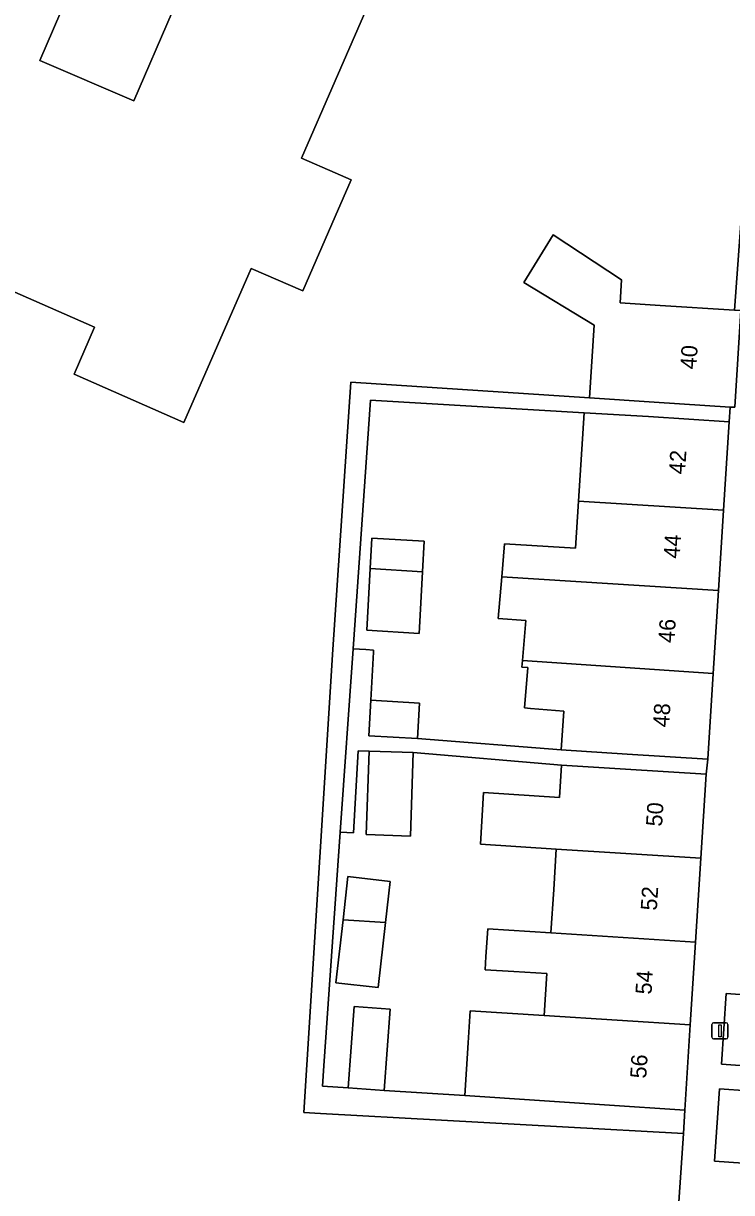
# Model space of a CAD drawing. Extents: x 160349 to 161355, y 381727 to 382854.
# Drawn here: x 160480.7 to 160524.5, y 382066.1 to 382138.5 of the extents above; entities that cross this region are included whole.
import ezdxf

# ---------------------------------------------------------------- set-up
doc = ezdxf.new("R2010")
doc.units = 0
for name, color, linetype in [('IMGEO_Erf', 7, 'Continuous'), ('IMGEO_Lichtmast', 7, 'Continuous'), ('IMGEO_Pand', 7, 'Continuous'), ('IMGEO_Pand_nummerreeks', 7, 'Continuous'), ('IMGEO_Parkeervlak_open', 7, 'Continuous'), ('IMGEO_Voetpad_open', 7, 'Continuous')]:
    doc.layers.add(name, color=color, linetype=linetype)

msp = doc.modelspace()

# ---------------------------------------------------------------- linework, layer by layer
at = {"layer": 'IMGEO_Erf'}
for points in [[(160499.854, 382099.744), (160500.957, 382116.304), (160515.739, 382115.319), (160516.039, 382119.822), (160511.676, 382122.468), (160513.499, 382125.419), (160517.73, 382122.642), (160517.634, 382121.199), (160520.122, 382121.044), (160524.717, 382120.755), (160526.439, 382144.267), (160523.493, 382144.496), (160523.591, 382146.342), (160524.155, 382156.981), (160499.113, 382175.335), (160481.828, 382188.002), (160442.501, 382147.099)], [(160478.523, 382165.202), (160494.77, 382158.105), (160493.372, 382154.907), (160500, 382152.011), (160503.076, 382150.667), (160500, 382143.518), (160498.974, 382141.133), (160500, 382140.69), (160502.101, 382139.783), (160500, 382134.963), (160497.909, 382130.166), (160500, 382129.257), (160500.99, 382128.826), (160500, 382126.562), (160497.983, 382121.949), (160494.799, 382123.342), (160490.627, 382113.804), (160483.82, 382116.781), (160485.098, 382119.701), (160479.101, 382122.324)], [(160520.833, 382059.141), (160521.557, 382069.746), (160499.089, 382070.994), (160498.044, 382071.06), (160498.23, 382074.017), (160499.854, 382099.744)]]:
    msp.add_lwpolyline(points, dxfattribs=at)
for points in [[(160487.516, 382133.719), (160492.271, 382144.733), (160486.454, 382147.244), (160481.699, 382136.23)], [(160514.876, 382106.006), (160515.065, 382108.931), (160515.42, 382114.399), (160502.511, 382115.165), (160502.182, 382115.185), (160501.104, 382099.783), (160501.888, 382099.728), (160502.37, 382099.701), (160502.363, 382099.581), (160502.198, 382096.598), (160505.212, 382096.408), (160505.091, 382094.222), (160513.997, 382093.518), (160514.148, 382095.914), (160512.1, 382096.083), (160511.718, 382096.115), (160511.924, 382098.611), (160511.553, 382098.642), (160511.588, 382099.063), (160511.791, 382101.526), (160510.097, 382101.666), (160510.31, 382104.242), (160510.477, 382106.271)], [(160505.217, 382101.094), (160505.196, 382100.722), (160501.955, 382100.926), (160502.167, 382104.754), (160502.271, 382106.625), (160505.514, 382106.445), (160505.409, 382104.55)], [(160513.529, 382084.874), (160513.687, 382087.376), (160508.984, 382087.673), (160509.186, 382090.87), (160513.889, 382090.572), (160514.015, 382092.58), (160504.829, 382093.346), (160504.659, 382088.181), (160501.921, 382088.271), (160502.091, 382093.436), (160501.414, 382093.458), (160501.133, 382088.37), (160500.309, 382088.428), (160499.296, 382073.949), (160499.208, 382072.694), (160500.801, 382072.583), (160501.167, 382077.626), (160503.401, 382077.464), (160503.035, 382072.421), (160508.029, 382072.103), (160508.234, 382075.37), (160508.359, 382077.351), (160512.938, 382077.062), (160513.101, 382079.663), (160511.066, 382079.791), (160509.281, 382079.903), (160509.332, 382080.713), (160509.44, 382082.424), (160513.359, 382082.176)], [(160503.113, 382082.823), (160502.658, 382078.796), (160500.044, 382079.092), (160500.485, 382082.989), (160500.788, 382085.666), (160503.401, 382085.371)]]:
    msp.add_lwpolyline(points, close=True, dxfattribs=at)
at = {"layer": 'IMGEO_Lichtmast'}
for p, q in [((160523.326, 382075.717), (160523.326, 382076.517)), ((160523.326, 382076.517), (160523.326, 382075.717)), ((160523.426, 382076.617), (160524.216, 382076.617)), ((160524.216, 382076.617), (160523.426, 382076.617)), ((160524.316, 382076.517), (160524.316, 382075.717)), ((160524.316, 382075.717), (160524.316, 382076.517)), ((160524.216, 382075.617), (160523.426, 382075.617)), ((160523.426, 382075.617), (160524.216, 382075.617))]:
    msp.add_line(p, q, dxfattribs=at)
msp.add_lwpolyline([(160523.746, 382076.492), (160523.896, 382076.492), (160523.896, 382075.742), (160523.746, 382075.742), (160523.746, 382076.492)], dxfattribs=at)
for centre, start, end in [((160523.426, 382076.517), 90, 180), ((160523.426, 382076.517), 90, 180), ((160524.216, 382076.517), 0, 90), ((160524.216, 382076.517), 360, 90), ((160523.426, 382075.717), 180, 270), ((160523.426, 382075.717), 180, 270), ((160524.216, 382075.717), 270, 0), ((160524.216, 382075.717), 270, 0)]:
    msp.add_arc(centre, 0.1, start, end, dxfattribs=at)
at = {"layer": 'IMGEO_Pand'}
msp.add_lwpolyline([(160479.101, 382122.324), (160485.098, 382119.701), (160483.82, 382116.781), (160490.627, 382113.804), (160494.799, 382123.342), (160497.983, 382121.949), (160500, 382126.562), (160500.99, 382128.826), (160500, 382129.257), (160497.909, 382130.166), (160500, 382134.963), (160502.101, 382139.783), (160500, 382140.69), (160498.974, 382141.133), (160500, 382143.518), (160503.076, 382150.667), (160500, 382152.011), (160493.372, 382154.907), (160494.77, 382158.105), (160478.523, 382165.202)], dxfattribs=at)
for points in [[(160487.516, 382133.719), (160481.699, 382136.23), (160486.454, 382147.244), (160492.271, 382144.733)], [(160525.112, 382120.73), (160524.717, 382120.755), (160520.122, 382121.044), (160517.634, 382121.199), (160517.73, 382122.642), (160513.499, 382125.419), (160511.676, 382122.468), (160516.039, 382119.822), (160515.739, 382115.319), (160519.745, 382115.053), (160524.448, 382114.756), (160524.735, 382114.738)], [(160515.065, 382108.931), (160524.04, 382108.368), (160524.387, 382113.848), (160519.397, 382114.163), (160515.42, 382114.399)], [(160524.04, 382108.368), (160515.065, 382108.931), (160514.876, 382106.006), (160510.477, 382106.271), (160510.31, 382104.242), (160523.728, 382103.398)], [(160502.167, 382104.754), (160505.409, 382104.55), (160505.514, 382106.445), (160502.271, 382106.625)], [(160505.409, 382104.55), (160502.167, 382104.754), (160501.955, 382100.926), (160505.196, 382100.722), (160505.217, 382101.094)], [(160523.728, 382103.398), (160510.31, 382104.242), (160510.097, 382101.666), (160511.791, 382101.526), (160511.588, 382099.063), (160523.403, 382098.257)], [(160523.403, 382098.257), (160511.588, 382099.063), (160511.553, 382098.642), (160511.924, 382098.611), (160511.718, 382096.115), (160512.1, 382096.083), (160514.148, 382095.914), (160513.997, 382093.518), (160518.079, 382093.261), (160523.069, 382092.946)], [(160505.212, 382096.408), (160502.198, 382096.598), (160502.075, 382094.389), (160505.091, 382094.222)], [(160504.829, 382093.346), (160502.091, 382093.436), (160501.921, 382088.271), (160504.659, 382088.181)], [(160522.968, 382092.016), (160517.978, 382092.33), (160514.015, 382092.58), (160513.889, 382090.572), (160509.186, 382090.87), (160508.984, 382087.673), (160513.687, 382087.376), (160522.64, 382086.81)], [(160522.64, 382086.81), (160513.687, 382087.376), (160513.529, 382084.874), (160513.359, 382082.176), (160522.312, 382081.61)], [(160500.788, 382085.666), (160500.485, 382082.989), (160503.113, 382082.823), (160503.401, 382085.371)], [(160503.113, 382082.823), (160500.485, 382082.989), (160500.044, 382079.092), (160502.658, 382078.796)], [(160522.312, 382081.61), (160513.359, 382082.176), (160509.44, 382082.424), (160509.332, 382080.713), (160509.281, 382079.903), (160511.066, 382079.791), (160513.101, 382079.663), (160512.938, 382077.062), (160521.987, 382076.49)], [(160503.401, 382077.464), (160501.167, 382077.626), (160500.801, 382072.583), (160503.035, 382072.421)], [(160521.987, 382076.49), (160512.938, 382077.062), (160508.359, 382077.351), (160508.234, 382075.37), (160508.029, 382072.103), (160512.651, 382071.795), (160516.667, 382071.522), (160521.657, 382071.207)]]:
    msp.add_lwpolyline(points, close=True, dxfattribs=at)
at = {"layer": 'IMGEO_Parkeervlak_open'}
for points in [[(160525.663, 382073.929), (160525.959, 382078.312), (160524.208, 382078.43), (160523.912, 382074.047)], [(160525.257, 382067.916), (160525.559, 382072.402), (160523.789, 382072.521), (160523.487, 382068.036)]]:
    msp.add_lwpolyline(points, close=True, dxfattribs=at)
at = {"layer": 'IMGEO_Voetpad_open'}
msp.add_lwpolyline([(160526.439, 382144.267), (160524.717, 382120.755), (160525.112, 382120.73), (160524.735, 382114.738), (160524.448, 382114.756), (160524.387, 382113.848), (160524.04, 382108.368), (160523.728, 382103.398), (160523.403, 382098.257), (160523.069, 382092.946), (160522.968, 382092.016), (160522.64, 382086.81), (160522.312, 382081.61), (160521.987, 382076.49), (160521.657, 382071.207), (160521.557, 382069.746), (160520.833, 382059.141)], dxfattribs=at)
for points in [[(160502.511, 382115.165), (160515.42, 382114.399), (160519.397, 382114.163), (160524.387, 382113.848), (160524.448, 382114.756), (160519.745, 382115.053), (160515.739, 382115.319), (160500.957, 382116.304), (160499.854, 382099.744), (160498.23, 382074.017), (160498.044, 382071.06), (160499.089, 382070.994), (160521.557, 382069.746), (160521.657, 382071.207), (160516.667, 382071.522), (160512.651, 382071.795), (160508.029, 382072.103), (160503.035, 382072.421), (160500.801, 382072.583), (160499.208, 382072.694), (160499.296, 382073.949), (160500.309, 382088.428), (160501.104, 382099.783), (160502.182, 382115.185)], [(160505.091, 382094.222), (160502.075, 382094.389), (160502.198, 382096.598), (160502.363, 382099.581), (160502.37, 382099.701), (160501.888, 382099.728), (160501.104, 382099.783), (160500.309, 382088.428), (160501.133, 382088.37), (160501.414, 382093.458), (160502.091, 382093.436), (160504.829, 382093.346), (160514.015, 382092.58), (160517.978, 382092.33), (160522.968, 382092.016), (160523.069, 382092.946), (160518.079, 382093.261), (160513.997, 382093.518)], [(160525.959, 382078.312), (160525.663, 382073.929), (160523.912, 382074.047), (160524.208, 382078.43)], [(160525.559, 382072.402), (160525.257, 382067.916), (160523.487, 382068.036), (160523.789, 382072.521)]]:
    msp.add_lwpolyline(points, close=True, dxfattribs=at)

# ---------------------------------------------------------------- texts
at = {"layer": 'IMGEO_Pand_nummerreeks'}
for s, rotation, p in [('40', 86.40204, (160522.357, 382117.071)), ('42', 86.39193, (160521.655, 382110.567)), ('44', 86.39058, (160521.326, 382105.344)), ('46', 86.39058, (160520.997, 382100.119)), ('48', 86.39058, (160520.667, 382094.896)), ('50', 86.39631, (160520.238, 382088.752)), ('52', 86.39631, (160519.91, 382083.544)), ('54', 86.39631, (160519.582, 382078.345)), ('56', 86.39504, (160519.254, 382073.142))]:
    msp.add_text(s, height=1, rotation=rotation, dxfattribs=at).set_placement(p)

doc.saveas('drawing.dxf')
